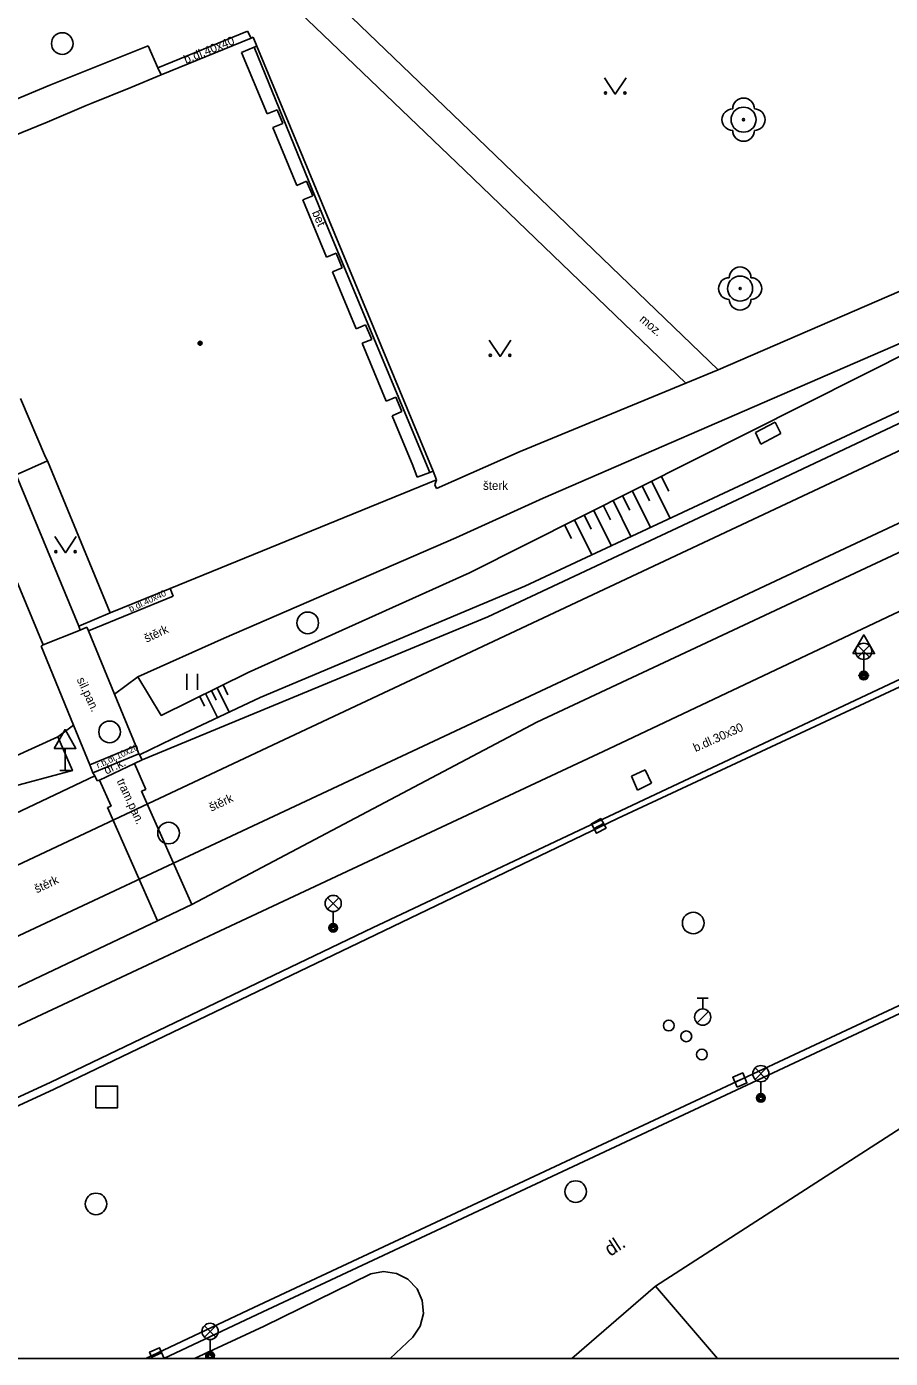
# Model space of a CAD drawing. Extents: x -600309 to -598967, y -1161267 to -1160292.
# Drawn here: x -599389.2 to -599349.2, y -1161267 to -1161205.4 of the extents above; entities that cross this region are included whole.
import ezdxf

# ---------------------------------------------------------------- set-up
doc = ezdxf.new("R2010")
doc.units = 0
for name, color, linetype in [('Level 10', 7, 'Continuous'), ('Level 11', 7, 'Continuous'), ('Level 13', 7, 'Continuous'), ('Level 14', 7, 'Continuous'), ('Level 15', 7, 'Continuous'), ('Level 22', 7, 'Continuous'), ('Level 24', 7, 'Continuous'), ('Level 26', 7, 'Continuous'), ('Level 27', 7, 'Continuous'), ('Level 28', 7, 'Continuous'), ('Level 33', 7, 'Continuous'), ('Level 34', 7, 'Continuous'), ('Level 36', 7, 'Continuous'), ('Level 39', 7, 'Continuous'), ('Level 40', 7, 'Continuous'), ('Level 5', 7, 'Continuous'), ('Level 6', 7, 'Continuous'), ('Vrstva 27', 7, 'Continuous'), ('Vrstva 33', 7, 'Continuous'), ('Vrstva 63', 7, 'Continuous')]:
    doc.layers.add(name, color=color, linetype=linetype)

msp = doc.modelspace()

# ---------------------------------------------------------------- linework, layer by layer
at = {"layer": 'Level 10'}
for points in [[(-599334, -1161216.83), (-599345.27, -1161222.14), (-599356.55, -1161227.45), (-599367.83, -1161232.74)], [(-599365.55, -1161237.61), (-599354.26, -1161232.33), (-599342.98, -1161227.04), (-599331.69, -1161221.75)], [(-599360.86, -1161241.32), (-599343.43, -1161233.12)], [(-599386.1, -1161239.95), (-599383.98, -1161239.07)], [(-599383.98, -1161239.07), (-599383.95, -1161239.12)], [(-599443.4169, -1161267.0314), (-599440.78, -1161265.8), (-599436.96, -1161264), (-599426.82, -1161259.22), (-599404.81, -1161249), (-599386.02, -1161240.1)], [(-599386.02, -1161240.1), (-599386.1, -1161239.95)], [(-599373.17, -1161247.12), (-599360.86, -1161241.32)], [(-599383.12, -1161246.8), (-599381.53, -1161246.05)], [(-599383.12, -1161246.8), (-599419.17, -1161263.87), (-599425.9349, -1161267.0314)], [(-599373.17, -1161247.12), (-599388.05, -1161254.26), (-599415.7499, -1161267.0314)], [(-599341.94, -1161247.9), (-599378.5, -1161265), (-599382.8176, -1161267.0314)]]:
    msp.add_lwpolyline(points, dxfattribs=at)
at = {"layer": 'Level 11'}
msp.add_line((-599372.3459, -1161267.0314), (-599371.29, -1161266.05), dxfattribs=at)
for points in [[(-599378.72, -1161202.69), (-599368.91, -1161212.08)], [(-599367.88, -1161211.01), (-599376.46, -1161202.76)], [(-599383.09, -1161207.36), (-599378.95, -1161205.66)], [(-599378.78, -1161205.98), (-599378.95, -1161205.66)], [(-599383.55, -1161206.33), (-599388.09, -1161208.16)], [(-599383.09, -1161207.36), (-599383.55, -1161206.33)], [(-599375.3, -1161214.57), (-599378.64, -1161206.4)], [(-599383.09, -1161207.36), (-599382.95, -1161207.67)], [(-599394.96, -1161211.02), (-599388.09, -1161208.16)], [(-599355.4122, -1161209.75), (-599355.421, -1161209.6497), (-599355.447, -1161209.5524), (-599355.4896, -1161209.4611), (-599355.5474, -1161209.3786), (-599355.6186, -1161209.3074), (-599355.7011, -1161209.2496), (-599355.7924, -1161209.207), (-599355.8897, -1161209.181), (-599355.99, -1161209.1722), (-599356.0903, -1161209.181), (-599356.1876, -1161209.207), (-599356.2789, -1161209.2496), (-599356.3614, -1161209.3074), (-599356.4326, -1161209.3786), (-599356.4904, -1161209.4611), (-599356.533, -1161209.5524), (-599356.559, -1161209.6497), (-599356.5678, -1161209.75), (-599356.559, -1161209.8503), (-599356.533, -1161209.9476), (-599356.4904, -1161210.0389), (-599356.4326, -1161210.1214), (-599356.3614, -1161210.1926), (-599356.2789, -1161210.2504), (-599356.1876, -1161210.293), (-599356.0903, -1161210.319), (-599355.99, -1161210.3278), (-599355.8897, -1161210.319), (-599355.7924, -1161210.293), (-599355.7011, -1161210.2504), (-599355.6186, -1161210.1926), (-599355.5474, -1161210.1214), (-599355.4896, -1161210.0389), (-599355.447, -1161209.9476), (-599355.421, -1161209.8503), (-599355.4122, -1161209.75)], [(-599357.16, -1161221.32), (-599367.88, -1161211.01)], [(-599368.91, -1161212.08), (-599358.66, -1161221.93)], [(-599357.16, -1161221.32), (-599339.84, -1161213.82)], [(-599370.51, -1161226.06), (-599375.3, -1161214.57)], [(-599338.95, -1161215.85), (-599365.26, -1161227.26)], [(-599355.5722, -1161217.56), (-599355.581, -1161217.4597), (-599355.607, -1161217.3624), (-599355.6496, -1161217.2711), (-599355.7074, -1161217.1886), (-599355.7786, -1161217.1174), (-599355.8611, -1161217.0596), (-599355.9524, -1161217.017), (-599356.0497, -1161216.991), (-599356.15, -1161216.9822), (-599356.2503, -1161216.991), (-599356.3476, -1161217.017), (-599356.4389, -1161217.0596), (-599356.5214, -1161217.1174), (-599356.5926, -1161217.1886), (-599356.6504, -1161217.2711), (-599356.693, -1161217.3624), (-599356.719, -1161217.4597), (-599356.7278, -1161217.56), (-599356.719, -1161217.6603), (-599356.693, -1161217.7576), (-599356.6504, -1161217.8489), (-599356.5926, -1161217.9314), (-599356.5214, -1161218.0026), (-599356.4389, -1161218.0604), (-599356.3476, -1161218.103), (-599356.2503, -1161218.129), (-599356.15, -1161218.1378), (-599356.0497, -1161218.129), (-599355.9524, -1161218.103), (-599355.8611, -1161218.0604), (-599355.7786, -1161218.0026), (-599355.7074, -1161217.9314), (-599355.6496, -1161217.8489), (-599355.607, -1161217.7576), (-599355.581, -1161217.6603), (-599355.5722, -1161217.56)], [(-599358.66, -1161221.93), (-599357.16, -1161221.32)], [(-599366.33, -1161225.09), (-599358.66, -1161221.93)], [(-599370.2, -1161226.81), (-599366.33, -1161225.09)], [(-599388.4, -1161234.04), (-599392.09, -1161225.18)], [(-599386.75, -1161233.18), (-599389.66, -1161226.17), (-599388.21, -1161225.53)], [(-599370.2, -1161226.41), (-599370.28, -1161226.64)], [(-599370.2, -1161226.81), (-599370.28, -1161226.64)], [(-599365.26, -1161227.26), (-599369.31, -1161229.09)], [(-599380.02, -1161233.72), (-599369.31, -1161229.09)], [(-599362.22, -1161238.84), (-599344.78, -1161230.6)], [(-599368.68, -1161230.7), (-599378.91, -1161235.31)], [(-599386.3, -1161233.39), (-599382.38, -1161231.79)], [(-599382.38, -1161231.79), (-599382.53, -1161231.43)], [(-599378.36, -1161236.47), (-599366.11, -1161231.32)], [(-599386.75, -1161233.18), (-599385.31, -1161232.56)], [(-599383.82, -1161239.35), (-599367.83, -1161232.74)], [(-599386.69, -1161233.35), (-599388.4, -1161234.04)], [(-599386.75, -1161233.18), (-599386.69, -1161233.35)], [(-599386.38, -1161233.22), (-599386.69, -1161233.35)], [(-599386.38, -1161233.22), (-599386.3, -1161233.39)], [(-599386.3, -1161233.39), (-599385.1, -1161236.32)], [(-599384.03, -1161235.51), (-599380.02, -1161233.72)], [(-599343.27, -1161233.42), (-599361.83, -1161242.07)], [(-599388.5, -1161234.1), (-599388.4, -1161234.04)], [(-599386.24, -1161239.59), (-599387, -1161237.75), (-599388.5, -1161234.1)], [(-599385.1, -1161236.32), (-599384.03, -1161235.51)], [(-599385.1, -1161236.32), (-599384.12, -1161238.7)], [(-599387.72, -1161238.29), (-599387, -1161237.75)], [(-599381.53, -1161246.05), (-599365.55, -1161237.61)], [(-599427.38, -1161257.04), (-599405.36, -1161246.62), (-599391.76, -1161240.12), (-599387.72, -1161238.29)], [(-599384.12, -1161238.7), (-599386.24, -1161239.59)], [(-599383.95, -1161239.12), (-599383.82, -1161239.35), (-599384.18, -1161239.52)], [(-599383.98, -1161239.07), (-599384.12, -1161238.7)], [(-599374.58, -1161244.63), (-599362.22, -1161238.84)], [(-599386.1, -1161239.95), (-599386.24, -1161239.59)], [(-599384.18, -1161239.52), (-599385.79, -1161240.29)], [(-599384.18, -1161239.52), (-599383.65, -1161240.72)], [(-599385.9, -1161240.32), (-599386.02, -1161240.1)], [(-599385.79, -1161240.29), (-599385.9, -1161240.32)], [(-599385.79, -1161240.29), (-599385.26, -1161241.49)], [(-599383.65, -1161240.72), (-599383.85, -1161240.81)], [(-599383.85, -1161240.81), (-599381.53, -1161246.05)], [(-599385.26, -1161241.49), (-599385.42, -1161241.56)], [(-599385.42, -1161241.56), (-599383.12, -1161246.8)], [(-599373.02, -1161247.44), (-599361.83, -1161242.07)], [(-599374.58, -1161244.63), (-599380.48, -1161247.39), (-599382.83, -1161248.49), (-599418.38, -1161265.13), (-599422.4292, -1161267.0314)], [(-599373.02, -1161247.44), (-599387.9, -1161254.58), (-599414.9058, -1161267.0314)], [(-599342.09, -1161247.58), (-599378.65, -1161264.68), (-599383.6478, -1161267.0314)], [(-599381.3938, -1161267.0314), (-599378.18, -1161265.54), (-599373.24, -1161263.13)], [(-599373.24, -1161263.13), (-599372.65, -1161263.01), (-599372.05, -1161263.1), (-599371.52, -1161263.37), (-599371.1, -1161263.81), (-599370.86, -1161264.36), (-599370.8, -1161264.96), (-599370.95, -1161265.55), (-599371.29, -1161266.05)]]:
    msp.add_lwpolyline(points, dxfattribs=at)
at = {"layer": 'Level 13'}
for points in [[(-599269.67, -1161197), (-599284.75, -1161199.98), (-599301.62, -1161204.67), (-599317.09, -1161210.51), (-599333.33, -1161217.8), (-599378.29, -1161238.9)], [(-599376.74, -1161241.49), (-599332.02, -1161220.55), (-599315.9699, -1161213.42), (-599300.84, -1161207.62), (-599282.88, -1161202.6599), (-599272.31, -1161200.59)], [(-599438.1546, -1161267.0314), (-599424.64, -1161260.7), (-599378.29, -1161238.9)], [(-599376.74, -1161241.49), (-599423.17, -1161263.23), (-599431.2654, -1161267.0314)]]:
    msp.add_lwpolyline(points, dxfattribs=at)
at = {"layer": 'Level 14'}
for points in [[(-599368.68, -1161230.7), (-599345.4, -1161219)], [(-599366.11, -1161231.32), (-599348.19, -1161222.95)], [(-599378.91, -1161235.31), (-599382.94, -1161237.3), (-599384.03, -1161235.51)], [(-599382.42, -1161238.39), (-599378.36, -1161236.47)], [(-599405.36, -1161246.62), (-599391.19, -1161240.96), (-599387.05, -1161239.85), (-599387.72, -1161238.29)], [(-599383.95, -1161239.12), (-599382.42, -1161238.39)]]:
    msp.add_lwpolyline(points, dxfattribs=at)
at = {"layer": 'Level 15'}
for points in [[(-599359.8, -1161226.24), (-599359.45, -1161226.93)], [(-599361.14, -1161226.91), (-599360.29, -1161228.6)], [(-599360.69, -1161226.69), (-599360.35, -1161227.37)], [(-599360.25, -1161226.46), (-599359.38, -1161228.18)], [(-599362.48, -1161227.58), (-599362.15, -1161228.25)], [(-599362.03, -1161227.36), (-599361.2, -1161229.03)], [(-599361.59, -1161227.14), (-599361.25, -1161227.81)], [(-599363.37, -1161228.03), (-599363.05, -1161228.68)], [(-599362.93, -1161227.81), (-599362.1, -1161229.45)], [(-599364.27, -1161228.48), (-599363.95, -1161229.12)], [(-599363.82, -1161228.26), (-599363.01, -1161229.87)], [(-599380.62, -1161236.15), (-599380.4, -1161236.6)], [(-599380.35, -1161236.02), (-599379.8, -1161237.15)], [(-599380.08, -1161235.89), (-599379.86, -1161236.34)], [(-599381.16, -1161236.42), (-599380.94, -1161236.87)], [(-599380.89, -1161236.29), (-599380.34, -1161237.4)]]:
    msp.add_lwpolyline(points, dxfattribs=at)
at = {"layer": 'Level 22'}
for centre in [(-599355.99, -1161209.75), (-599356.15, -1161217.56)]:
    msp.add_circle(centre, 0.05, dxfattribs=at)
for centre, start, end in [((-599355.99, -1161209.25), 0, 180), ((-599356.49, -1161209.75), 90, 270), ((-599355.49, -1161209.75), 270, 90), ((-599355.99, -1161210.25), 180, 0), ((-599356.65, -1161217.56), 90, 270), ((-599356.15, -1161217.06), 0, 180), ((-599355.65, -1161217.56), 270, 90), ((-599356.15, -1161218.06), 180, 0)]:
    msp.add_arc(centre, 0.5, start, end, dxfattribs=at)
at = {"layer": 'Level 24'}
for points in [[(-599355.44, -1161224.22), (-599354.52, -1161223.74)], [(-599354.27, -1161224.27), (-599354.52, -1161223.74)], [(-599355.19, -1161224.75), (-599355.44, -1161224.22)], [(-599355.19, -1161224.75), (-599354.27, -1161224.27)]]:
    msp.add_lwpolyline(points, dxfattribs=at)
at = {"layer": 'Level 26'}
for points in [[(-599361.18, -1161240.11), (-599360.55, -1161239.81)], [(-599360.55, -1161239.81), (-599360.25, -1161240.44)], [(-599360.9, -1161240.75), (-599361.18, -1161240.11)], [(-599360.25, -1161240.44), (-599360.9, -1161240.75)]]:
    msp.add_lwpolyline(points, dxfattribs=at)
msp.add_lwpolyline([(-599385.96, -1161255.44), (-599384.96, -1161255.44), (-599384.96, -1161254.44), (-599385.96, -1161254.44)], close=True, dxfattribs=at)
at = {"layer": 'Level 27'}
for p, q in [((-599362.4697, -1161242.2918), (-599362.9103, -1161242.5282)), ((-599356.3897, -1161254.2583), (-599355.9301, -1161254.0615)), ((-599383.3798, -1161266.9684), (-599382.9202, -1161266.7716))]:
    msp.add_line(p, q, dxfattribs=at)
for points in [[(-599362.5878, -1161242.0715), (-599363.0285, -1161242.3078), (-599362.7922, -1161242.7485), (-599362.3515, -1161242.5122)], [(-599356.2913, -1161254.4881), (-599355.8317, -1161254.2913), (-599356.0285, -1161253.8317), (-599356.4881, -1161254.0285)]]:
    msp.add_lwpolyline(points, close=True, dxfattribs=at)
for centre in [(-599387.52, -1161206.23), (-599376.1599, -1161233.02), (-599385.33, -1161238.06), (-599382.6, -1161242.74), (-599358.32, -1161246.9), (-599363.76, -1161259.32), (-599385.96, -1161259.89)]:
    msp.add_circle(centre, 0.5, dxfattribs=at)
at = {"layer": 'Level 28'}
for p, q in [((-599358.13, -1161250.375), (-599357.63, -1161250.375)), ((-599357.88, -1161250.875), (-599357.88, -1161250.375)), ((-599358.138, -1161251.522), (-599357.608, -1161250.992))]:
    msp.add_line(p, q, dxfattribs=at)
for centre, radius in [((-599357.88, -1161251.25), 0.375), ((-599359.45, -1161251.64), 0.25), ((-599358.64, -1161252.14), 0.25), ((-599357.92, -1161252.98), 0.25)]:
    msp.add_circle(centre, radius, dxfattribs=at)
at = {"layer": 'Level 33'}
for p, q in [((-599350.695, -1161234.6), (-599350.165, -1161234.07)), ((-599350.695, -1161234.07), (-599350.165, -1161234.6)), ((-599350.43, -1161234.71), (-599350.43, -1161235.46)), ((-599375.245, -1161246.26), (-599374.715, -1161245.73)), ((-599375.245, -1161245.73), (-599374.715, -1161246.26)), ((-599374.98, -1161246.37), (-599374.98, -1161247.12)), ((-599355.455, -1161254.13), (-599354.925, -1161253.6)), ((-599355.455, -1161253.6), (-599354.925, -1161254.13)), ((-599355.19, -1161254.24), (-599355.19, -1161254.99)), ((-599380.945, -1161266.0499), (-599380.415, -1161265.5199)), ((-599380.945, -1161265.5199), (-599380.415, -1161266.0499)), ((-599380.68, -1161266.1599), (-599380.68, -1161266.9099))]:
    msp.add_line(p, q, dxfattribs=at)
for centre, radius in [((-599350.43, -1161234.335), 0.375), ((-599350.43, -1161235.46), 0.2), ((-599350.43, -1161235.46), 0.1445), ((-599350.43, -1161235.46), 0.0876), ((-599374.98, -1161245.995), 0.375), ((-599374.98, -1161247.12), 0.2), ((-599374.98, -1161247.12), 0.1445), ((-599374.98, -1161247.12), 0.0876), ((-599355.19, -1161253.865), 0.375), ((-599355.19, -1161254.99), 0.2), ((-599355.19, -1161254.99), 0.1445), ((-599355.19, -1161254.99), 0.0876), ((-599380.68, -1161265.7849), 0.375), ((-599380.68, -1161266.9099), 0.0876)]:
    msp.add_circle(centre, radius, dxfattribs=at)
at = {"layer": 'Level 34'}
for p, q in [((-599350.43, -1161234.442), (-599350.43, -1161235.46)), ((-599350.68, -1161235.46), (-599350.18, -1161235.46)), ((-599387.39, -1161238.822), (-599387.39, -1161239.84)), ((-599387.64, -1161239.84), (-599387.14, -1161239.84))]:
    msp.add_line(p, q, dxfattribs=at)
for points in [[(-599350.93, -1161234.442), (-599349.93, -1161234.442), (-599350.43, -1161233.576)], [(-599387.89, -1161238.822), (-599386.89, -1161238.822), (-599387.39, -1161237.956)]]:
    msp.add_lwpolyline(points, close=True, dxfattribs=at)
at = {"layer": 'Level 36'}
for p, q in [((-599381.754, -1161236.123), (-599381.754, -1161235.373)), ((-599381.254, -1161236.123), (-599381.254, -1161235.373))]:
    msp.add_line(p, q, dxfattribs=at)
for points in [[(-599362.43, -1161207.82), (-599361.93, -1161208.57), (-599361.43, -1161207.82)], [(-599367.76, -1161219.95), (-599367.26, -1161220.7), (-599366.76, -1161219.95)], [(-599387.87, -1161229.03), (-599387.37, -1161229.78), (-599386.87, -1161229.03)]]:
    msp.add_lwpolyline(points, dxfattribs=at)
for centre in [(-599362.3802, -1161208.5198), (-599361.4808, -1161208.5198), (-599367.7102, -1161220.6498), (-599366.8108, -1161220.6498), (-599387.8202, -1161229.7298), (-599386.9208, -1161229.7298)]:
    msp.add_circle(centre, 0.05, dxfattribs=at)
at = {"layer": 'Level 39'}
for radius in [0.09, 0.0398]:
    msp.add_circle((-599381.14, -1161220.09), radius, dxfattribs=at)
at = {"layer": 'Level 5'}
for p, q in [((-599363.9349, -1161267.0314), (-599360.07, -1161263.7)), ((-599360.07, -1161263.7), (-599357.2018, -1161267.0314))]:
    msp.add_line(p, q, dxfattribs=at)
for points in [[(-599378.69, -1161205.94), (-599378.78, -1161205.98), (-599382.95, -1161207.67)], [(-599378.52, -1161206.35), (-599378.69, -1161205.94)], [(-599379.22, -1161206.64), (-599378.64, -1161206.4), (-599378.52, -1161206.35)], [(-599378.04, -1161209.48), (-599379.22, -1161206.64)], [(-599378.52, -1161206.35), (-599370.35, -1161226)], [(-599382.95, -1161207.67), (-599384.34, -1161208.26)], [(-599386.18, -1161209), (-599386.42, -1161209.1)], [(-599377.57, -1161209.29), (-599378.04, -1161209.48)], [(-599377.57, -1161209.29), (-599377.31, -1161209.93)], [(-599388.22, -1161209.87), (-599393.75, -1161212.12)], [(-599377.31, -1161209.93), (-599377.78, -1161210.12)], [(-599376.67, -1161212.79), (-599377.78, -1161210.12)], [(-599376.21, -1161212.6), (-599376.67, -1161212.79)], [(-599376.21, -1161212.6), (-599375.93, -1161213.27)], [(-599375.93, -1161213.27), (-599376.39, -1161213.46)], [(-599375.29, -1161216.11), (-599376.39, -1161213.46)], [(-599374.85, -1161215.93), (-599375.29, -1161216.11)], [(-599374.85, -1161215.93), (-599374.57, -1161216.6)], [(-599374.57, -1161216.6), (-599375.02, -1161216.78)], [(-599373.92, -1161219.42), (-599375.02, -1161216.78)], [(-599373.48, -1161219.24), (-599373.92, -1161219.42)], [(-599373.48, -1161219.24), (-599373.2, -1161219.91)], [(-599373.2, -1161219.91), (-599373.64, -1161220.09)], [(-599372.53, -1161222.76), (-599373.64, -1161220.09)], [(-599372.08, -1161222.58), (-599372.53, -1161222.76)], [(-599372.08, -1161222.58), (-599371.8, -1161223.25)], [(-599371.8, -1161223.25), (-599372.26, -1161223.44)], [(-599371.3, -1161225.74), (-599372.26, -1161223.44)], [(-599388.29, -1161225.35), (-599388.21, -1161225.53), (-599385.31, -1161232.56)], [(-599371.1, -1161226.28), (-599371.3, -1161225.74)], [(-599370.35, -1161226), (-599370.51, -1161226.06), (-599371.1, -1161226.28)], [(-599370.2, -1161226.41), (-599370.35, -1161226)], [(-599370.2, -1161226.41), (-599382.53, -1161231.43), (-599385.31, -1161232.56)], [(-599360.07, -1161263.7), (-599345.92, -1161254.59)]]:
    msp.add_lwpolyline(points, dxfattribs=at)
at = {"layer": 'Level 6'}
for points in [[(-599386.18, -1161209), (-599384.34, -1161208.26)], [(-599388.22, -1161209.87), (-599386.42, -1161209.1)], [(-599388.29, -1161225.35), (-599389.45, -1161222.64)]]:
    msp.add_lwpolyline(points, dxfattribs=at)
at = {"layer": 'Vrstva 27'}
msp.add_lwpolyline([(-599383.3528, -1161267.0314), (-599382.8919, -1161267.0314), (-599382.8218, -1161267.0014), (-599383.0186, -1161266.5418), (-599383.4782, -1161266.7386)], close=True, dxfattribs=at)
at = {"layer": 'Vrstva 33'}
for p, q in [((-599380.8389, -1161267.0314), (-599380.5211, -1161267.0314)), ((-599380.7583, -1161267.0314), (-599380.6017, -1161267.0314))]:
    msp.add_line(p, q, dxfattribs=at)
for radius, start, end in [(0.2, 322.592275, 217.407725), (0.1445, 302.788043, 237.211957)]:
    msp.add_arc((-599380.68, -1161266.9099), radius, start, end, dxfattribs=at)
at = {"layer": 'Vrstva 63'}
msp.add_lwpolyline([(-600308.541, -1160292.3474), (-598967.1085, -1160292.3474), (-598967.1085, -1161267.0314), (-600308.541, -1161267.0314)], close=True, dxfattribs=at)

# ---------------------------------------------------------------- texts
at = {"layer": 'Level 40'}
for s, height, rotation, p in [('b.dl.40x40', 0.39999, 22, (-599381.8, -1161207.17)), ('bet', 0.39999, 293, (-599375.97, -1161214.04)), ('moz.', 0.39999, 319.509594, (-599360.84, -1161219.04)), ('b.dl.40x40', 0.3, 25, (-599384.36, -1161232.53)), ('štěrk', 0.4, 25, (-599383.62, -1161233.94)), ('sil.pan.', 0.4, 295, (-599386.86, -1161235.64)), ('b.dl.30x30', 0.39999, 24.242508, (-599358.21, -1161239)), ('r.b.dl.10x20', 0.3, 25, (-599385.86, -1161239.76)), ('dr.k.', 0.4, 25, (-599385.48, -1161240.04)), ('tram.pan.', 0.4, 295, (-599385.01, -1161240.33)), ('štěrk', 0.4, 25, (-599380.62, -1161241.75)), ('štěrk', 0.4, 25, (-599388.7, -1161245.53)), ('dl.', 0.65, 33, (-599362.16, -1161262.34))]:
    msp.add_text(s, height=height, rotation=rotation, dxfattribs=at).set_placement(p)
msp.add_text('šterk', height=0.39999, dxfattribs=at).set_placement((-599368.05, -1161226.87))

doc.saveas('drawing.dxf')
